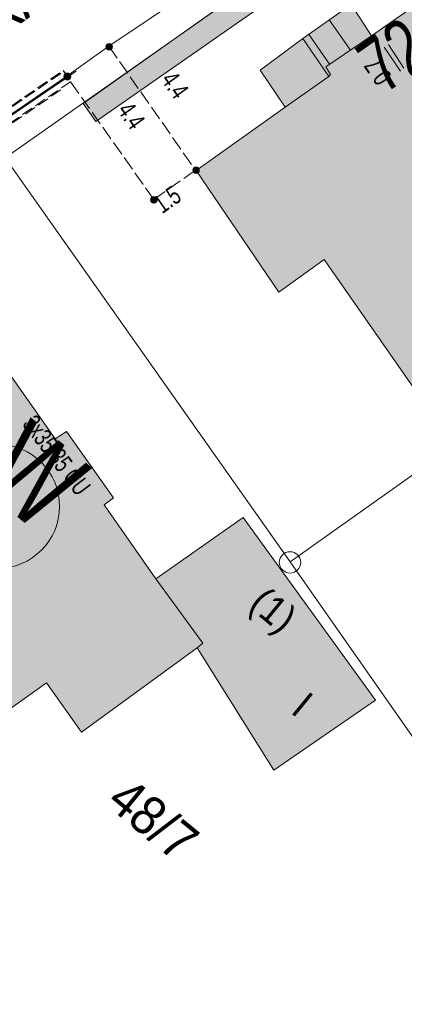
# Model space of a CAD drawing. Header units: metres. Extents: x -740 to 758, y -633 to 854.
# Tile 975 of 1056: x 407 to 419, y -68 to -39. Entities that reach past the tile are written whole.
import ezdxf

# ---------------------------------------------------------------- set-up
doc = ezdxf.new("R2010")
doc.units = ezdxf.units.M
doc.header["$MEASUREMENT"] = 0
for name, pattern in [('333_125', [0.4576, 0.3328, -0.1248]), ('333_333', [0.6656, 0.3328, -0.3328]), ('416_125', [0.5408, 0.416, -0.1248])]:
    doc.linetypes.add(name, pattern=pattern)
for name, color, linetype in [('Gas.LOVION', 7, 'Continuous'), ('Grundkarte.LOVION', 7, 'Continuous'), ('Grundkarte_Text.LOVION', 7, 'Continuous'), ('Strom.LOVION', 7, 'Continuous'), ('StromBemass.LOVION', 7, 'Continuous'), ('Wasser.LOVION', 7, 'Continuous')]:
    doc.layers.add(name, color=color, linetype=linetype)
doc.styles.add('ERSTELLTER_STIL_1', font='arial.ttf')

msp = doc.modelspace()

# ---------------------------------------------------------------- hatches: boundary and pattern name
at = {"layer": 'Grundkarte.LOVION', "linetype": 'Continuous', "lineweight": 18}
for color, points in [(254, [(409.593, -42.376), (416.177, -37.772), (415.795, -37.188), (409.217, -41.851)]), (9, [(417.625, -39.876), (416.294, -40.775), (416.434, -40.998), (416.381, -41.062), (415.109, -41.955), (412.511, -43.805), (414.927, -47.352), (416.252, -46.395), (420.033, -51.818), (428.515, -45.757), (426.212, -42.465), (425.7, -42.368), (425.123, -42.808), (421.3, -37.566), (419.148, -39.136), (419.008, -38.914)]), (254, [(416.434, -40.998), (416.294, -40.775), (417.625, -39.876), (417.032, -38.959), (415.622, -39.954), (416.381, -41.062)]), (254, [(416.381, -41.062), (415.622, -39.954), (414.382, -40.873), (415.109, -41.955)]), (254, [(416.381, -41.062), (415.622, -39.954), (414.382, -40.873), (415.109, -41.955)]), (9, [(400.488, -52.931), (397.53, -55.023), (402.817, -62.545), (408.149, -58.743), (409.176, -60.18), (412.542, -57.723), (412.706, -57.588), (411.341, -55.712), (409.829, -53.555), (410.105, -53.35), (408.733, -51.415), (408.399, -51.625), (406.409, -48.805), (404.395, -50.273), (403.616, -49.256), (403.34, -49.46), (403.448, -49.656), (400.449, -51.93), (400.25, -51.713), (399.863, -51.987)]), (254, [(412.542, -57.723), (414.782, -61.287), (417.746, -59.253), (413.885, -53.926), (411.341, -55.712), (412.706, -57.588)])]:
    msp.add_hatch(color=color, dxfattribs=at).paths.add_polyline_path(points)
at = {"layer": 'Strom.LOVION', "linetype": 'Continuous', "lineweight": 13}
msp.add_hatch(color=7, dxfattribs=at).paths.add_polyline_path([(418.9, -39.013), (418.025, -39.586), (418.146, -39.766), (419.037, -39.206)])
at = {"layer": 'StromBemass.LOVION', "linetype": 'Continuous', "lineweight": 13}
for points in [[(410.05, -40.254), (410.057, -40.245), (410.063, -40.234), (410.067, -40.223), (410.07, -40.211), (410.071, -40.2), (410.071, -40.188), (410.07, -40.176), (410.067, -40.164), (410.062, -40.153), (410.057, -40.143), (410.049, -40.133), (410.041, -40.125), (410.032, -40.117), (410.022, -40.111), (410.011, -40.106), (410, -40.102), (409.988, -40.1), (409.976, -40.099), (409.964, -40.1), (409.953, -40.102), (409.941, -40.106), (409.931, -40.111), (409.921, -40.117), (409.911, -40.125), (409.903, -40.134), (409.896, -40.143), (409.891, -40.154), (409.886, -40.165), (409.883, -40.176), (409.882, -40.188), (409.882, -40.2), (409.883, -40.212), (409.886, -40.224), (409.891, -40.235), (409.897, -40.245), (409.904, -40.255), (409.912, -40.263), (409.921, -40.271), (409.931, -40.277), (409.942, -40.282), (409.953, -40.286), (409.965, -40.288), (409.977, -40.289), (409.989, -40.288), (410, -40.286), (410.012, -40.282), (410.023, -40.277), (410.033, -40.271), (410.042, -40.263)], [(408.826, -41.115), (408.833, -41.105), (408.839, -41.095), (408.843, -41.084), (408.846, -41.072), (408.848, -41.06), (408.848, -41.049), (408.846, -41.037), (408.843, -41.025), (408.839, -41.015), (408.833, -41.004), (408.826, -40.995), (408.818, -40.986), (408.809, -40.979), (408.799, -40.972), (408.788, -40.967), (408.777, -40.964), (408.765, -40.961), (408.753, -40.961), (408.741, -40.961), (408.73, -40.964), (408.719, -40.967), (408.708, -40.973), (408.698, -40.979), (408.689, -40.986), (408.681, -40.995), (408.674, -41.005), (408.668, -41.015), (408.664, -41.026), (408.661, -41.038), (408.66, -41.049), (408.66, -41.061), (408.661, -41.073), (408.664, -41.084), (408.669, -41.095), (408.674, -41.106), (408.681, -41.115), (408.689, -41.124), (408.698, -41.131), (408.708, -41.138), (408.719, -41.143), (408.73, -41.146), (408.742, -41.148), (408.754, -41.149), (408.766, -41.148), (408.777, -41.146), (408.789, -41.142), (408.799, -41.137), (408.809, -41.131), (408.818, -41.123)], [(408.838, -41.126), (408.845, -41.117), (408.851, -41.106), (408.855, -41.095), (408.858, -41.084), (408.859, -41.072), (408.859, -41.06), (408.858, -41.048), (408.855, -41.036), (408.85, -41.025), (408.845, -41.015), (408.838, -41.005), (408.829, -40.997), (408.82, -40.989), (408.81, -40.983), (408.799, -40.978), (408.788, -40.974), (408.776, -40.972), (408.764, -40.971), (408.752, -40.972), (408.741, -40.974), (408.729, -40.978), (408.719, -40.983), (408.709, -40.989), (408.699, -40.997), (408.691, -41.006), (408.684, -41.016), (408.679, -41.026), (408.674, -41.037), (408.671, -41.049), (408.67, -41.06), (408.67, -41.072), (408.671, -41.084), (408.674, -41.096), (408.679, -41.107), (408.685, -41.117), (408.692, -41.127), (408.7, -41.136), (408.709, -41.143), (408.719, -41.149), (408.73, -41.154), (408.741, -41.158), (408.753, -41.16), (408.765, -41.161), (408.777, -41.16), (408.788, -41.158), (408.8, -41.154), (408.811, -41.149), (408.821, -41.143), (408.83, -41.135)], [(412.584, -43.857), (412.591, -43.847), (412.597, -43.837), (412.601, -43.825), (412.604, -43.814), (412.606, -43.802), (412.606, -43.79), (412.604, -43.778), (412.601, -43.767), (412.597, -43.755), (412.591, -43.745), (412.584, -43.735), (412.576, -43.727), (412.567, -43.719), (412.556, -43.713), (412.546, -43.708), (412.534, -43.704), (412.522, -43.702), (412.511, -43.701), (412.499, -43.702), (412.487, -43.704), (412.476, -43.708), (412.465, -43.713), (412.455, -43.719), (412.445, -43.727), (412.437, -43.736), (412.43, -43.746), (412.425, -43.756), (412.42, -43.767), (412.417, -43.779), (412.416, -43.791), (412.416, -43.803), (412.417, -43.814), (412.42, -43.826), (412.425, -43.837), (412.431, -43.848), (412.438, -43.857), (412.446, -43.866), (412.455, -43.873), (412.465, -43.88), (412.476, -43.885), (412.487, -43.889), (412.499, -43.891), (412.511, -43.891), (412.523, -43.891), (412.535, -43.888), (412.546, -43.885), (412.557, -43.88), (412.567, -43.873), (412.576, -43.865)], [(412.585, -43.853), (412.592, -43.843), (412.598, -43.833), (412.602, -43.822), (412.605, -43.81), (412.607, -43.798), (412.607, -43.786), (412.605, -43.774), (412.602, -43.763), (412.598, -43.752), (412.592, -43.741), (412.585, -43.731), (412.577, -43.723), (412.567, -43.715), (412.557, -43.709), (412.547, -43.704), (412.535, -43.7), (412.523, -43.698), (412.511, -43.697), (412.499, -43.698), (412.488, -43.7), (412.476, -43.704), (412.465, -43.709), (412.455, -43.716), (412.446, -43.723), (412.438, -43.732), (412.431, -43.742), (412.425, -43.752), (412.421, -43.763), (412.418, -43.775), (412.417, -43.787), (412.417, -43.799), (412.418, -43.811), (412.421, -43.822), (412.426, -43.833), (412.431, -43.844), (412.438, -43.853), (412.447, -43.862), (412.456, -43.87), (412.466, -43.876), (412.477, -43.881), (412.488, -43.885), (412.5, -43.887), (412.512, -43.888), (412.524, -43.887), (412.536, -43.885), (412.547, -43.881), (412.558, -43.876), (412.568, -43.869), (412.577, -43.862)], [(411.354, -44.718), (411.361, -44.709), (411.366, -44.699), (411.37, -44.688), (411.373, -44.676), (411.375, -44.665), (411.375, -44.653), (411.373, -44.641), (411.37, -44.63), (411.366, -44.619), (411.36, -44.609), (411.353, -44.599), (411.345, -44.591), (411.336, -44.583), (411.326, -44.577), (411.316, -44.572), (411.304, -44.569), (411.293, -44.567), (411.281, -44.566), (411.27, -44.567), (411.258, -44.569), (411.247, -44.573), (411.236, -44.578), (411.226, -44.584), (411.217, -44.591), (411.209, -44.6), (411.203, -44.609), (411.197, -44.62), (411.193, -44.631), (411.19, -44.642), (411.188, -44.654), (411.188, -44.665), (411.19, -44.677), (411.193, -44.688), (411.197, -44.699), (411.203, -44.709), (411.21, -44.719), (411.218, -44.727), (411.227, -44.735), (411.237, -44.741), (411.247, -44.746), (411.259, -44.75), (411.27, -44.752), (411.282, -44.753), (411.294, -44.752), (411.305, -44.75), (411.316, -44.746), (411.327, -44.741), (411.337, -44.735), (411.346, -44.727)], [(411.354, -44.722), (411.361, -44.713), (411.366, -44.702), (411.37, -44.691), (411.373, -44.68), (411.375, -44.668), (411.375, -44.657), (411.373, -44.645), (411.37, -44.634), (411.366, -44.623), (411.36, -44.612), (411.353, -44.603), (411.345, -44.594), (411.336, -44.587), (411.326, -44.581), (411.316, -44.576), (411.304, -44.572), (411.293, -44.57), (411.281, -44.569), (411.269, -44.57), (411.258, -44.572), (411.247, -44.576), (411.236, -44.581), (411.226, -44.587), (411.217, -44.595), (411.209, -44.603), (411.202, -44.613), (411.197, -44.623), (411.193, -44.634), (411.19, -44.646), (411.188, -44.657), (411.188, -44.669), (411.19, -44.681), (411.193, -44.692), (411.197, -44.703), (411.203, -44.713), (411.21, -44.723), (411.218, -44.731), (411.227, -44.739), (411.237, -44.745), (411.247, -44.75), (411.259, -44.753), (411.27, -44.755), (411.282, -44.756), (411.293, -44.755), (411.305, -44.753), (411.316, -44.75), (411.327, -44.744), (411.337, -44.738), (411.346, -44.731)]]:
    msp.add_hatch(color=7, dxfattribs=at).paths.add_polyline_path(points)

# ---------------------------------------------------------------- linework, layer by layer
at = {"layer": 'Grundkarte.LOVION', "color": 8, "linetype": 'Continuous', "lineweight": 18}
for points in [[(420.006, -14.964), (426.334, -29.803), (406.948, -43.433), (395.195, -51.705), (383.417, -60.009), (382.367, -60.762)], [(443.464, -63.537), (436.819, -61.467), (434.444, -60.754), (434.729, -54.903), (434.424, -52.391), (433.566, -48.455), (431.971, -43.321), (429.532, -37.116), (426.334, -29.803), (420.006, -14.964), (426.334, -29.803), (406.948, -43.433), (395.195, -51.705), (383.417, -60.009)], [(417.032, -38.959), (417.625, -39.876)]]:
    msp.add_lwpolyline(points, dxfattribs=at)
at = {"layer": 'Grundkarte.LOVION', "color": 253, "linetype": 'Continuous', "lineweight": 18}
msp.add_lwpolyline([(383.417, -60.009), (395.195, -51.705), (406.948, -43.433), (426.334, -29.803), (429.532, -37.116), (431.971, -43.321), (433.566, -48.455), (434.424, -52.391), (434.729, -54.903), (434.444, -60.754), (433.965, -64.022), (433.09, -66.856), (432.162, -68.247), (430.992, -69.278), (427.375, -72.499), (423.14, -76.341), (416.624, -82.239), (405.84, -91.953)], dxfattribs=at)
at = {"layer": 'Grundkarte.LOVION', "color": 8, "linetype": 'Continuous', "lineweight": 18}
for points in [[(406.948, -43.433), (426.334, -29.803), (429.532, -37.116), (431.971, -43.321), (428.515, -45.757), (420.033, -51.818), (418.597, -52.845), (415.252, -55.211)], [(417.625, -39.876), (419.008, -38.914), (419.148, -39.136), (421.3, -37.566), (425.123, -42.808), (425.7, -42.368), (426.212, -42.465), (428.515, -45.757), (420.033, -51.818), (416.252, -46.395), (414.927, -47.352), (412.511, -43.805), (415.109, -41.955), (416.381, -41.062), (416.434, -40.998), (416.294, -40.775)], [(415.252, -55.211), (418.597, -52.845), (420.033, -51.818), (428.515, -45.757), (431.971, -43.321), (433.566, -48.455), (434.424, -52.391), (434.729, -54.903), (434.444, -60.754), (424.186, -67.993), (421.744, -64.478)], [(395.195, -51.705), (406.948, -43.433), (415.252, -55.211), (421.744, -64.478), (424.186, -67.993), (419.76, -71.086), (412.434, -76.265), (402.817, -62.545), (397.53, -55.023)], [(400.488, -52.931), (399.863, -51.987), (400.25, -51.713), (400.449, -51.93), (403.448, -49.656), (403.34, -49.46), (403.616, -49.256), (404.395, -50.273), (406.409, -48.805), (408.399, -51.625), (408.733, -51.415), (410.105, -53.35), (409.829, -53.555), (411.341, -55.712), (412.706, -57.588), (412.542, -57.723), (409.176, -60.18), (408.149, -58.743), (402.817, -62.545), (397.53, -55.023)], [(412.542, -57.723), (412.706, -57.588), (411.341, -55.712), (413.885, -53.926), (417.746, -59.253), (414.782, -61.287)]]:
    msp.add_lwpolyline(points, close=True, dxfattribs=at)
at = {"layer": 'Grundkarte.LOVION', "color": 7, "linetype": 'Continuous', "lineweight": 13}
msp.add_lwpolyline([(409.593, -42.376), (409.217, -41.851), (415.795, -37.188), (416.177, -37.772)], close=True, dxfattribs=at)
at = {"layer": 'Grundkarte.LOVION', "color": 251, "linetype": 'Continuous', "lineweight": 13}
for points in [[(416.434, -40.998), (416.381, -41.062), (415.622, -39.954), (417.032, -38.959), (417.625, -39.876), (416.294, -40.775)], [(416.381, -41.062), (415.109, -41.955), (414.382, -40.873), (415.622, -39.954)], [(416.381, -41.062), (415.109, -41.955), (414.382, -40.873), (415.622, -39.954)]]:
    msp.add_lwpolyline(points, close=True, dxfattribs=at)
for points in [[(416.396, -39.405), (417.015, -40.291)], [(415.787, -39.82), (416.405, -40.705)]]:
    msp.add_lwpolyline(points, dxfattribs=at)
at = {"layer": 'Grundkarte.LOVION', "color": 9, "linetype": 'Continuous', "lineweight": 18}
msp.add_circle((415.252, -55.233), 0.312, dxfattribs=at)
at = {"layer": 'Strom.LOVION', "color": 150, "linetype": 'Continuous', "lineweight": 18}
for points in [[(420.086, -14.868), (426.459, -28.668), (424.111, -30.346), (418.853, -34.155), (416.765, -35.616), (409.97, -40.181), (408.74, -41.055), (403.462, -44.66), (402.773, -45.171), (394.663, -50.944), (385.632, -57.28), (384.573, -58.078)], [(409.015, -40.905), (408.766, -41.077), (403.488, -44.681), (402.783, -45.179), (394.673, -50.952), (385.642, -57.288), (380.56, -61.08), (379.76, -61.661), (371.554, -67.517), (369.326, -69.213), (364.613, -72.555)]]:
    msp.add_lwpolyline(points, dxfattribs=at)
at = {"layer": 'Strom.LOVION', "color": 7, "linetype": '333_125', "lineweight": 13}
msp.add_lwpolyline([(408.635, -40.888), (408.858, -41.206), (403.583, -44.84), (403.357, -44.493)], close=True, dxfattribs=at)
msp.add_lwpolyline([(408.566, -41.451), (403.593, -44.848), (403.383, -44.514), (408.661, -40.91), (408.817, -41.146)], dxfattribs=at)
at = {"layer": 'Strom.LOVION', "color": 9, "linetype": '333_333', "lineweight": 18}
for points in [[(403.462, -44.66), (408.74, -41.055)], [(403.488, -44.681), (408.766, -41.077)]]:
    msp.add_lwpolyline(points, dxfattribs=at)
at = {"layer": 'StromBemass.LOVION', "color": 7, "linetype": '416_125', "lineweight": 13}
for points in [[(409.97, -40.181), (412.495, -43.792), (411.279, -44.649), (408.74, -41.055)], [(408.766, -41.077), (408.804, -41.162)]]:
    msp.add_lwpolyline(points, dxfattribs=at)
at = {"layer": 'StromBemass.LOVION', "color": 7, "linetype": 'Continuous', "lineweight": 13}
for points in [[(418.574, -40.818), (418.122, -40.123)], [(418.478, -40.901), (417.997, -40.209)]]:
    msp.add_lwpolyline(points, dxfattribs=at)
for centre, radius in [((409.977, -40.194), 0.0949), ((408.754, -41.055), 0.0942), ((408.765, -41.066), 0.0949), ((412.512, -43.792), 0.0953), ((412.511, -43.796), 0.0952), ((411.282, -44.659), 0.0933), ((411.281, -44.663), 0.0934)]:
    msp.add_circle(centre, radius, dxfattribs=at)
at = {"layer": 'Wasser.LOVION', "color": 94, "linetype": 'Continuous', "lineweight": 18}
msp.add_circle((406.72, -53.598), 1.812, dxfattribs=at)

# ---------------------------------------------------------------- texts
at = {"layer": 'Gas.LOVION', "color": 5, "linetype": 'Continuous', "lineweight": 18, "attachment_point": 7, "style": 'ERSTELLTER_STIL_1'}
for s, insert, char_height, rotation in [('{\\A1;\\W0.72101x;150 ND ST KA (1974)}', (400.994, -44.737), 1.4228, 36.2435), ('{\\A1;\\W0.72104x;150 ND ST KA (1974)}', (401.004, -44.744), 1.42276, 36.2421)]:
    msp.add_mtext(s, dxfattribs=dict(at, insert=insert, char_height=char_height, rotation=rotation))
at = {"layer": 'Grundkarte_Text.LOVION', "color": 8, "linetype": 'Continuous', "lineweight": 18, "insert": (417.991, -41.595), "char_height": 1.6008, "attachment_point": 7, "rotation": 35.2105, "style": 'ERSTELLTER_STIL_1'}
msp.add_mtext('{\\A1;\\W0.71563x;72}', dxfattribs=at)
at = {"layer": 'Grundkarte_Text.LOVION', "color": 7, "linetype": 'Continuous', "lineweight": 13, "attachment_point": 7, "style": 'ERSTELLTER_STIL_1'}
for s, insert, char_height, rotation in [('{\\A1;\\W0.89450x;(1)}', (413.861, -56.727), 0.83073, 320.5841), ('{\\A1;\\W0.89450x;I}', (415.242, -59.605), 0.83077, 320.582), ('{\\A1;\\W0.89450x;48/7}', (409.845, -62.307), 1.12432, 320.5834)]:
    msp.add_mtext(s, dxfattribs=dict(at, insert=insert, char_height=char_height, rotation=rotation))
at = {"layer": 'Strom.LOVION', "color": 5, "linetype": 'Continuous', "lineweight": 18, "insert": (407.421, -51.208), "char_height": 0.53355, "attachment_point": 7, "rotation": 307.2447, "style": 'ERSTELLTER_STIL_1'}
msp.add_mtext('{\\A1;\\W0.67980x;3x35/35 CU }', dxfattribs=at)
at = {"layer": 'StromBemass.LOVION', "color": 7, "linetype": 'Continuous', "lineweight": 13, "attachment_point": 7, "style": 'ERSTELLTER_STIL_1'}
for s, insert, char_height, rotation in [('{\\A1;\\W0.71556x;0.7}', (418.253, -41.065), 0.53355, 124.24), ('{\\A1;\\W0.71559x;4.4}', (411.469, -41.158), 0.53353, 305.246), ('{\\A1;\\W0.71560x;4.4}', (410.197, -42.05), 0.53353, 305.246), ('{\\A1;\\W0.71557x;1.5}', (411.528, -45.087), 0.53356, 35.2436)]:
    msp.add_mtext(s, dxfattribs=dict(at, insert=insert, char_height=char_height, rotation=rotation))
at = {"layer": 'Wasser.LOVION', "color": 150, "linetype": 'Continuous', "lineweight": 18, "insert": (398.328, -40.617), "char_height": 1.42279, "attachment_point": 7, "rotation": 35.242, "style": 'ERSTELLTER_STIL_1'}
msp.add_mtext('{\\A1;\\W0.71855x;125 GG UA ZMM (1952/1977)}', dxfattribs=at)
at = {"layer": 'Wasser.LOVION', "color": 94, "linetype": 'Continuous', "lineweight": 18, "insert": (406.098, -52.916), "char_height": 2.48981, "attachment_point": 7, "rotation": 320.5849, "style": 'ERSTELLTER_STIL_1'}
msp.add_mtext('{\\A1;\\W0.71561x;W}', dxfattribs=at)

doc.saveas('drawing.dxf')
